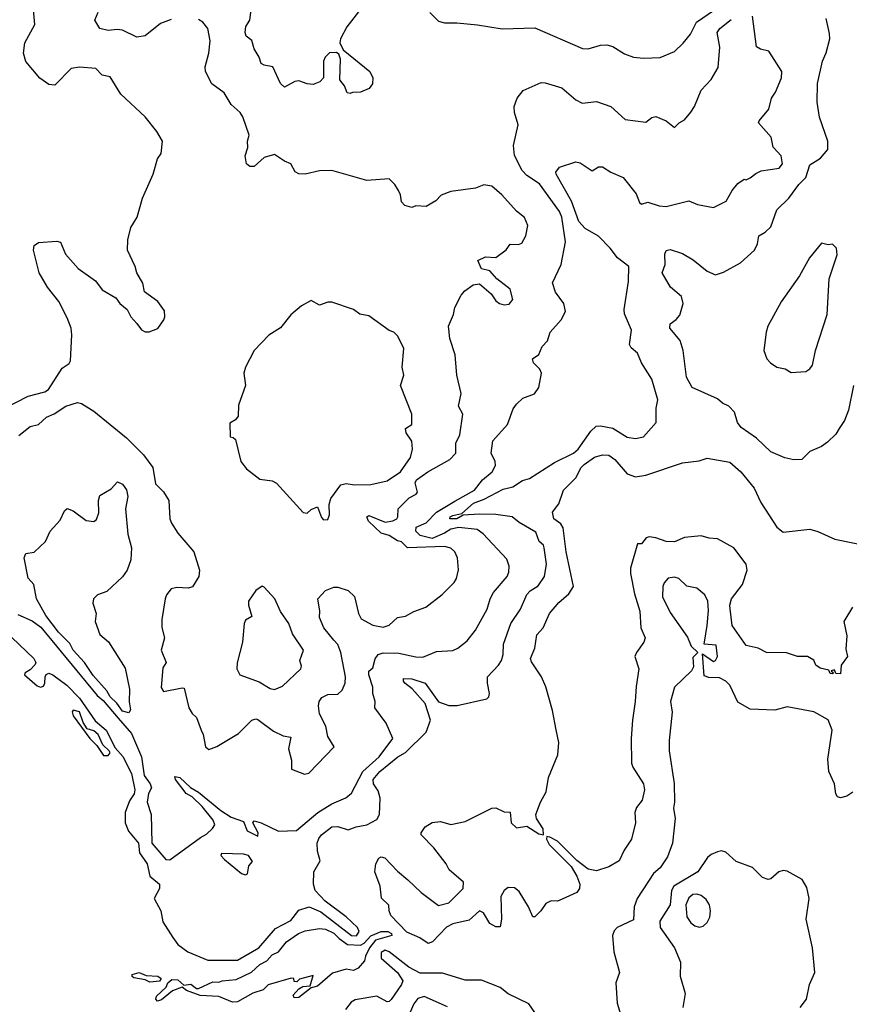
# Model space of a CAD drawing. Extents: x 1268547 to 1425625, y 515768 to 616754.
# Tile 446 of 507: x 1392654 to 1396698, y 570770 to 575568. Entities that reach past the tile are written whole.
import ezdxf

# ---------------------------------------------------------------- set-up
doc = ezdxf.new("R2010")
doc.units = 0

msp = doc.modelspace()

# ---------------------------------------------------------------- linework, layer by layer
at = {"layer": '0CON10XD'}
for points in [[(1392575, 573672), (1392695, 573733.8), (1392775.9, 573754.1), (1392794.1, 573765.9), (1392860.9, 573869.1), (1392895, 573892), (1392900.6, 573905), (1392908.2, 574031.8), (1392904.1, 574065), (1392885.8, 574115), (1392844.8, 574195), (1392788.9, 574265), (1392749.1, 574335), (1392721.1, 574445), (1392725, 574466.7), (1392745, 574482), (1392835, 574489.2), (1392853, 574483), (1392877.1, 574425), (1392938.9, 574355), (1393023.8, 574295), (1393055, 574251.2), (1393123, 574213), (1393142.5, 574185), (1393177.5, 574155), (1393195, 574120), (1393225, 574087.5), (1393247, 574057), (1393265, 574046.7), (1393285, 574046.2), (1393326.4, 574063.6), (1393356.7, 574105), (1393360.7, 574119.3), (1393359.5, 574149.5), (1393327.5, 574195), (1393261.7, 574241.7), (1393253.9, 574283.9), (1393224.1, 574334.1), (1393216.2, 574365), (1393178.8, 574445), (1393181.2, 574495), (1393196, 574555), (1393226.7, 574605), (1393252.6, 574697.4), (1393304, 574815), (1393325, 574890), (1393342.5, 574915), (1393350, 574975), (1393322.3, 575022.3), (1393266, 575095), (1393146.7, 575205), (1393095, 575290), (1393055, 575297.5), (1393025, 575330), (1392945, 575336.2), (1392905, 575330), (1392825, 575249.2), (1392795, 575251.9), (1392752.4, 575282.4), (1392683.5, 575363.5), (1392672.1, 575405), (1392678.5, 575455), (1392727.5, 575545), (1392721.1, 575615)], [(1393391.2, 575568.8), (1393340.1, 575549.9), (1393265, 575489.1), (1393225, 575482.7), (1393155, 575517.1), (1393129.3, 575520.7), (1393085, 575514.5), (1393044.5, 575524.5), (1393020, 575565), (1393036.4, 575603.6)], [(1394305, 575606.5), (1394247.8, 575532.2), (1394217.3, 575475), (1394214.2, 575455), (1394230.8, 575420.8), (1394360.6, 575315), (1394375.7, 575285), (1394374.1, 575255.9), (1394356.9, 575233.1), (1394315, 575214.4), (1394276.4, 575213.6), (1394265, 575207.5), (1394250.7, 575210.7), (1394237.5, 575245), (1394214, 575274), (1394217.1, 575375), (1394208.9, 575398.9), (1394197.4, 575407.4), (1394164.6, 575405.4), (1394143.1, 575385), (1394134.4, 575365), (1394133.8, 575285), (1394116.2, 575265), (1394085, 575252.7), (1394055, 575255.4), (1394015, 575270), (1393995, 575266.7), (1393945, 575238.8), (1393925, 575256.7), (1393888.3, 575338.3), (1393845, 575346), (1393830, 575355), (1393821.4, 575385), (1393796.2, 575425), (1393785.9, 575465.9), (1393757.3, 575487.3), (1393752.5, 575505), (1393756.4, 575535), (1393775.5, 575565.5), (1393781.2, 575615)], [(1394652.4, 575602.4), (1394695, 575560), (1394725, 575551.9), (1394785, 575553.1), (1394885, 575542.9), (1395005, 575522.5), (1395165, 575527.5), (1395397.8, 575427.8), (1395425, 575425.5), (1395485, 575443.5), (1395515, 575445.5), (1395545, 575436.7), (1395601.7, 575401.7), (1395645.4, 575385.4), (1395695, 575379.5)], [(1395695, 575379.5), (1395775, 575383.8), (1395845, 575411.9), (1395887.3, 575452.7), (1395923.5, 575496.5), (1395952.7, 575555), (1396040.7, 575615)], [(1392615, 572557.8), (1392723.2, 572455), (1392733.1, 572435), (1392729.1, 572425), (1392705, 572400), (1392680, 572385), (1392677.1, 572375), (1392738.1, 572321.9), (1392755.4, 572314.6), (1392769.8, 572320.2), (1392776.7, 572335), (1392777.1, 572365), (1392783.1, 572376.9), (1392795, 572382.9), (1392815, 572375.5), (1392883.2, 572325), (1392945, 572262.1), (1393021.8, 572151.8), (1393075, 572105.4), (1393118.9, 572018.9), (1393156.8, 571976.8), (1393198.6, 571895), (1393214.5, 571815), (1393211.9, 571795), (1393189.2, 571760.8), (1393167.6, 571705), (1393167.6, 571655), (1393183.6, 571613.6), (1393232.2, 571555), (1393237.9, 571507.9), (1393275.4, 571454.6), (1393288.4, 571395), (1393335.8, 571355), (1393335.8, 571335), (1393309.2, 571285), (1393341.2, 571225), (1393352, 571172), (1393400.4, 571095), (1393425, 571061.8), (1393473.3, 571025), (1393570.9, 570985), (1393715, 570984.3), (1393820, 571045), (1393900.8, 571139.2), (1393975, 571178), (1394015, 571229), (1394065, 571244.8), (1394121, 571221), (1394270.8, 571105), (1394295.6, 571104.4), (1394308.8, 571125), (1394300, 571145), (1394245, 571196), (1394143.1, 571273.1), (1394094.4, 571325), (1394086, 571355), (1394088.1, 571415), (1394118.3, 571468.3), (1394106.1, 571516.1), (1394104.2, 571555), (1394111.8, 571578.2), (1394125, 571595.6), (1394175, 571635.3), (1394205, 571636.7), (1394255, 571620), (1394293.3, 571635), (1394345, 571644.6), (1394395, 571670.5), (1394406.8, 571695), (1394410.7, 571775), (1394400.4, 571810.4), (1394378.9, 571845), (1394376.9, 571865), (1394409.3, 571905), (1394496.9, 571975), (1394535, 571997.5), (1394634.8, 572095.2), (1394655.7, 572155), (1394629.6, 572235), (1394566.8, 572306.8), (1394531.2, 572335), (1394524, 572345), (1394525, 572357.5), (1394564.4, 572355.6), (1394630.5, 572335), (1394695, 572244.2), (1394745, 572226.7), (1394785.7, 572225.7), (1394930.8, 572259.2), (1394941.2, 572268.8), (1394944.2, 572284.2), (1394933.5, 572335), (1394934.4, 572365), (1394988.3, 572421.7), (1395001.9, 572445), (1395010.8, 572475), (1395011.8, 572525), (1395048.5, 572625), (1395095.3, 572694.7), (1395125, 572767.3), (1395141.8, 572785), (1395181.3, 572808.7), (1395211.5, 572855), (1395221.1, 572915), (1395210.7, 572995), (1395206.8, 573006.8), (1395185.6, 573025.6), (1395169.8, 573069.8), (1395088, 573118), (1395054.2, 573145), (1394975, 573156), (1394895, 573158.4), (1394815, 573153.5), (1394785, 573134.9), (1394750, 573135), (1394751.8, 573145), (1394765, 573152), (1394808.6, 573161.4), (1394865, 573211.4), (1394918.4, 573231.6), (1395009.8, 573279.8), (1395057.8, 573292.2), (1395105, 573323.1), (1395138.1, 573331.9), (1395260.5, 573409.5), (1395352.5, 573455), (1395376.4, 573475), (1395437.3, 573562.7), (1395463.7, 573586.3), (1395485, 573588.7), (1395545, 573576.9), (1395615, 573533.1), (1395655, 573527.1), (1395693.8, 573535), (1395755.4, 573604.6), (1395755.9, 573674.1), (1395764.4, 573715), (1395735, 573816.7), (1395684.2, 573895), (1395665, 573943.3), (1395635, 573969.2), (1395625.6, 573985), (1395636.4, 574055), (1395602.5, 574135), (1395600.6, 574155), (1395621.2, 574291.2), (1395622.2, 574365), (1395567, 574407), (1395531.4, 574455), (1395475, 574512.8), (1395410.8, 574550.8), (1395379.8, 574585), (1395343.1, 574683.1), (1395268.5, 574815), (1395266.9, 574825), (1395285, 574848.6), (1395365, 574875.7), (1395385, 574870.8), (1395445, 574831.2), (1395475, 574851.4), (1395495, 574850.8), (1395534.6, 574824.6), (1395595, 574798.6), (1395658.7, 574718.7), (1395675, 574676.7), (1395685, 574668.8), (1395715, 574679.2), (1395771.2, 574661.2), (1395805, 574658.2), (1395915, 574685.5), (1395957.7, 574667.7), (1396035, 574652), (1396096.7, 574683.3), (1396126, 574735), (1396155, 574768.8), (1396185, 574790), (1396195, 574787.5), (1396215, 574796.7), (1396241.3, 574818.7), (1396268.7, 574831.3), (1396355, 574844), (1396372, 574865), (1396365, 574903.8), (1396326.7, 574946.7), (1396317.5, 574995), (1396255.8, 575065), (1396257.5, 575075), (1396305, 575132), (1396318.5, 575185), (1396337.5, 575215), (1396366.4, 575285), (1396368.9, 575315), (1396305, 575413.8), (1396265, 575424), (1396245.8, 575435.8), (1396225.9, 575585)], [(1392645, 572668.9), (1392715, 572638.9), (1392757, 572607), (1393032, 572275), (1393060.5, 572250.5), (1393134.2, 572164.2), (1393198.7, 572088.7), (1393247.5, 571975), (1393261.1, 571885), (1393290, 571845), (1393296.7, 571825), (1393282.2, 571797.8), (1393275.7, 571755), (1393293.8, 571695), (1393297.5, 571555), (1393366, 571475), (1393385, 571473.4), (1393535, 571582.7), (1393565, 571598.6), (1393593.9, 571626.1), (1393604.5, 571645), (1393597.4, 571667.4), (1393543.8, 571733.9), (1393495, 571780.5), (1393465, 571797.1), (1393413.3, 571865), (1393410, 571880), (1393435, 571875.8), (1393486.7, 571826.7), (1393525, 571803.8), (1393634.5, 571714.5), (1393685, 571682.5), (1393745, 571660), (1393761.8, 571615), (1393815, 571588.8), (1393816.9, 571605), (1393790, 571655), (1393796.1, 571663.9), (1393830.8, 571655), (1393915, 571614.2), (1394003.3, 571616.7), (1394106.2, 571703.8), (1394175, 571746.1), (1394243.3, 571776.7), (1394271.2, 571798.8), (1394326.2, 571905), (1394406.5, 571975), (1394472, 572065), (1394440.5, 572140.5), (1394384, 572215), (1394387.1, 572245), (1394374.6, 572284.6), (1394375.5, 572315), (1394355.7, 572375), (1394356, 572394), (1394375, 572410), (1394386.1, 572453.9), (1394400.5, 572475), (1394425, 572482.5), (1394501.7, 572481.7), (1394585, 572462.8), (1394618.9, 572461.1), (1394685, 572489.5), (1394765, 572494.5), (1394790, 572505), (1394835, 572540.6), (1394875, 572592.5), (1394932.9, 572695), (1394947.5, 572745), (1394963.8, 572776.2), (1395030, 572855), (1395038.1, 572875), (1395038.9, 572905), (1395028.6, 572938.6), (1394912.6, 573062.6), (1394884.2, 573084.2), (1394795, 573093.9), (1394755, 573085.6), (1394724.8, 573065.2), (1394665, 573039.9), (1394606.3, 573055), (1394584.8, 573075), (1394586.8, 573095), (1394635, 573115.8), (1394685, 573168.3), (1394775, 573220.9), (1394870.5, 573275), (1394910, 573325), (1394957.1, 573365), (1394973.1, 573395), (1394971.4, 573415), (1394951.9, 573455), (1394960, 573515), (1395031.4, 573595), (1395058.3, 573671.7), (1395076, 573695), (1395106.8, 573723.2), (1395163.3, 573745), (1395184, 573775), (1395196.9, 573845), (1395188.6, 573865), (1395158, 573895), (1395153.8, 573915), (1395184.1, 573935.9), (1395201.2, 573975), (1395227, 574003), (1395240, 574045), (1395292.5, 574105), (1395314.2, 574145), (1395305.6, 574185), (1395265, 574239.2), (1395251.5, 574285), (1395292.9, 574375), (1395314.3, 574485), (1395295.9, 574605), (1395285, 574632.9), (1395187.5, 574767.5), (1395125, 574809.2), (1395102.8, 574832.8), (1395065, 574906.7), (1395060.5, 574955), (1395083.8, 575055), (1395066, 575115), (1395064.3, 575145), (1395078.8, 575185), (1395108.1, 575221.9), (1395195, 575262), (1395215, 575260), (1395296.1, 575236.1), (1395365, 575177.8), (1395395, 575161.1), (1395465, 575169.2), (1395535, 575144.3), (1395605, 575080.8), (1395705, 575068), (1395735, 575091.2), (1395755, 575096.2), (1395804.1, 575074.1), (1395845, 575042.5), (1395867.5, 575065), (1395895, 575080), (1395925, 575116.7), (1395943.8, 575145), (1395976, 575225), (1396025, 575276), (1396058.9, 575335), (1396066.6, 575433.4), (1396053.9, 575505), (1396066.5, 575525), (1396121.1, 575568.9)], [(1394184.7, 572544.7), (1394136.8, 572605), (1394114.4, 572655), (1394116.9, 572685), (1394106.7, 572745), (1394145, 572786.7), (1394185, 572803.3), (1394205, 572803.3), (1394255, 572786.2), (1394285, 572756.7), (1394305.4, 572675), (1394318.4, 572648.4), (1394375, 572617.9), (1394425, 572607.5), (1394455, 572618.1), (1394496, 572654), (1394535, 572661.1), (1394575, 572684), (1394634.2, 572705.8), (1394712.6, 572767.4), (1394772, 572825), (1394782.5, 572845), (1394792.7, 572887.3), (1394788.5, 572945), (1394774.5, 572975), (1394755, 572992.9), (1394725, 573001.5), (1394544.5, 572994.5), (1394515, 573022.9), (1394495, 573028.5), (1394455, 573053.5), (1394415.9, 573065.9), (1394353.9, 573123.9), (1394346, 573145), (1394355, 573151.4), (1394435, 573120), (1394473.3, 573125), (1394491.4, 573135), (1394497.1, 573145), (1394498.8, 573185), (1394552.2, 573237.8), (1394586, 573255), (1394592, 573265), (1394581.4, 573311.4), (1394588.1, 573325), (1394643.1, 573365), (1394750.4, 573425), (1394779.5, 573455), (1394779.4, 573505), (1394798.9, 573545), (1394814.3, 573645), (1394792.5, 573685), (1394805.6, 573745.6), (1394784.2, 573835), (1394776.9, 573935), (1394750.6, 574015), (1394744.2, 574075), (1394768.3, 574131.7), (1394774.2, 574165), (1394805.7, 574225), (1394823.6, 574246.4), (1394864.5, 574275.5), (1394895, 574280.8), (1394952.1, 574232.1), (1394975, 574198), (1394992, 574185), (1395015, 574178.1), (1395038.9, 574181.1), (1395057.8, 574205), (1395044, 574255), (1394978.8, 574305), (1394945, 574343.3), (1394905, 574353.3), (1394887.5, 574395), (1394925, 574412.5), (1394975, 574409.2), (1395025, 574445.8), (1395045, 574474.3), (1395085, 574472.5), (1395100.7, 574479.3), (1395121.5, 574515), (1395130, 574565), (1395114, 574604), (1395075.6, 574635), (1395003.8, 574713.8), (1394955, 574755.8), (1394916.4, 574763.6), (1394875, 574746), (1394755, 574730), (1394707.7, 574712.3), (1394682.5, 574685), (1394635, 574657.5), (1394585, 574660), (1394565, 574652.5), (1394531.7, 574661.7), (1394515, 574680), (1394510, 574715), (1394500, 574735), (1394482.5, 574765), (1394455, 574792.5), (1394345, 574784), (1394175, 574832.5), (1394115, 574831.5), (1394045, 574814.2), (1394015, 574816), (1393995.9, 574825.9), (1393975.6, 574865), (1393945, 574877.9), (1393895, 574911.2), (1393845, 574896.7), (1393797.3, 574852.7), (1393775, 574852), (1393760, 574865), (1393753.1, 574905), (1393766, 574945), (1393764, 574975), (1393772, 575005), (1393742, 575095), (1393728.8, 575115), (1393684.5, 575154.5), (1393650.6, 575210.6), (1393590.6, 575255), (1393559.4, 575315), (1393557.9, 575337.9), (1393575.7, 575404.3), (1393582.9, 575465), (1393571.5, 575525), (1393546.3, 575556.3), (1393525, 575569.2)], [(1396718.3, 573785), (1396693.6, 573665), (1396673.8, 573615), (1396648.3, 573575), (1396631.2, 573548.8), (1396590.9, 573509.1), (1396561.3, 573488.7), (1396505, 573464.2), (1396466, 573424), (1396427.1, 573422.9), (1396382.9, 573432.9), (1396315, 573461.5), (1396245, 573528), (1396170.8, 573580.9), (1396153.1, 573605), (1396137.8, 573655), (1396110.8, 573685), (1396079.4, 573699.4), (1396055, 573720.9), (1395930.9, 573775), (1395904.6, 573825), (1395888.1, 573955), (1395872.9, 574005), (1395822.9, 574065), (1395824.4, 574085), (1395853.7, 574106.4), (1395871.4, 574128.6), (1395888.3, 574185), (1395878.9, 574218.9), (1395826.1, 574265), (1395785.6, 574335), (1395800, 574375), (1395798.8, 574425), (1395805, 574442.5), (1395825, 574448), (1395885, 574428.6), (1395937.1, 574397.1), (1396005, 574341.8), (1396045, 574324.5), (1396085, 574337.9), (1396167.3, 574382.7), (1396235, 574444.4), (1396250.6, 574475), (1396256.4, 574515), (1396287.9, 574532.1), (1396315, 574557.8), (1396345, 574640.8), (1396402.5, 574697.5), (1396451.8, 574765), (1396485, 574799.1), (1396505, 574860.4), (1396556.5, 574893.5), (1396592.8, 574935), (1396592.4, 574975), (1396553, 575093), (1396540.8, 575165), (1396543.1, 575256.9), (1396566.9, 575365), (1396585, 575406), (1396603.3, 575475), (1396600.3, 575499.7), (1396585, 575574)], [(1396415, 573849.2), (1396485, 573854), (1396505, 573866.2), (1396518.6, 573885), (1396532.8, 573955), (1396589.2, 574130.8), (1396598.8, 574305), (1396638.8, 574421.2), (1396634.8, 574455), (1396615, 574474.3), (1396595, 574470), (1396561.4, 574478.6), (1396502.8, 574407.2), (1396455, 574320), (1396365, 574192.7), (1396301.1, 574075), (1396292.2, 574045), (1396280.6, 573955), (1396295.4, 573915.4), (1396312.9, 573895), (1396345, 573874.3), (1396385, 573865.8), (1396415, 573849.2)], [(1394135, 573131.2), (1394155, 573132.5), (1394163.8, 573155), (1394162, 573205), (1394170, 573235), (1394219.3, 573300.7), (1394245, 573308), (1394285, 573301.5), (1394365, 573302.4), (1394445, 573320.5), (1394509.6, 573365), (1394559.1, 573435), (1394567.8, 573475), (1394565.5, 573514.5), (1394538, 573555), (1394533.8, 573575), (1394564.5, 573595.5), (1394564.5, 573645), (1394509.6, 573785), (1394526.4, 573835), (1394517.8, 573875), (1394525.7, 573965.7), (1394496.2, 574025), (1394476.7, 574045), (1394453.9, 574053.9), (1394355, 574124.3), (1394312.4, 574132.4), (1394280, 574155), (1394175, 574191.1), (1394155, 574191.1), (1394115, 574176), (1394075, 574200), (1394027.1, 574172.9), (1393975, 574130), (1393925, 574065.7), (1393868.8, 574031.2), (1393796.2, 573955), (1393753.8, 573875), (1393746.2, 573845), (1393753.8, 573785), (1393720.9, 573689.1), (1393718.8, 573635), (1393705, 573617.5), (1393678.3, 573601.7), (1393680, 573535), (1393695, 573532.5), (1393705, 573522.5), (1393731.5, 573415), (1393759.7, 573379.7), (1393825, 573329.2), (1393885, 573320.8), (1393905, 573310), (1394035, 573165.8), (1394055, 573162.9), (1394075, 573180.8), (1394105, 573193.3), (1394125, 573141.2), (1394135, 573131.2)], [(1392648.9, 573541.1), (1392705, 573586.2), (1392745, 573595.7), (1392785, 573631.7), (1392822.1, 573647.9), (1392877.8, 573685), (1392935, 573702.8), (1392955, 573698), (1393015, 573660), (1393175, 573530.5), (1393257.9, 573447.9), (1393301.9, 573385), (1393315, 573306.7), (1393355, 573266.7), (1393380, 573225), (1393385.5, 573135.5), (1393393.1, 573115), (1393425, 573066), (1393502.5, 572975), (1393529.4, 572885), (1393527.1, 572855), (1393496.1, 572803.9), (1393475, 572797.7), (1393419.7, 572800.3), (1393392.5, 572795), (1393370, 572765), (1393363.3, 572745), (1393346.7, 572645), (1393346.4, 572606.4), (1393358.8, 572555), (1393343.8, 572495), (1393367.5, 572435), (1393350.8, 572409.2), (1393343.1, 572313.1), (1393355, 572293.8), (1393445, 572312.5), (1393455, 572310), (1393478, 572215), (1393495, 572186.7), (1393515, 572167.5), (1393538.8, 572105), (1393548, 572085), (1393558.8, 572025), (1393575, 572012), (1393615, 572026.7), (1393720, 572090), (1393785, 572154.4), (1393805, 572160.5), (1393815, 572157.5), (1393890.2, 572100.2), (1393937.5, 572077.5), (1393975, 572071.2), (1393964.1, 572014.1), (1393979.1, 571959.1), (1393978.8, 571915), (1394041.7, 571891.7), (1394063.6, 571896.4), (1394186, 572025), (1394155.2, 572075.2), (1394145.9, 572125), (1394115.2, 572185), (1394110.4, 572225), (1394113.5, 572245), (1394127.2, 572265), (1394155, 572279.4), (1394205, 572281.5), (1394225, 572301.3), (1394240.2, 572335), (1394241.5, 572365), (1394219.7, 572485), (1394205, 572523.1), (1394184.7, 572544.7)], [(1396712.7, 572705), (1396671.2, 572635), (1396685.6, 572565), (1396681.2, 572501.2), (1396688.8, 572465), (1396658.3, 572421.7), (1396655, 572380), (1396631.7, 572381.7), (1396625, 572400), (1396610, 572395), (1396620, 572385), (1396615, 572380), (1396605, 572382.5), (1396597.5, 572397.5), (1396555, 572407.5), (1396535, 572422.5), (1396525, 572446.2), (1396494.5, 572464.5), (1396445, 572465.3), (1396392, 572482), (1396294.6, 572484.6), (1396253.3, 572505), (1396195, 572518.9), (1396127.2, 572615), (1396116.9, 572696.9), (1396115.3, 572715), (1396124, 572746), (1396176.9, 572815), (1396199.7, 572885), (1396194.6, 572915), (1396135, 572994.4), (1396055, 573037.8), (1396015, 573040.9), (1395975, 573053.1), (1395895, 573044.6), (1395845, 573024.1), (1395804.4, 573024.4), (1395755, 573043.3), (1395722.2, 573047.7), (1395707.6, 573042.4), (1395685, 573013.6), (1395665, 573013.1), (1395631.8, 572895), (1395631.2, 572868.8), (1395649.9, 572770.1), (1395676.2, 572685), (1395681.8, 572605), (1395701.8, 572555), (1395696.5, 572535), (1395660, 572485), (1395652.2, 572465), (1395672.1, 572405), (1395658.6, 572318.6), (1395654.6, 572245), (1395640, 572155), (1395634, 572065), (1395636.4, 571945), (1395642.5, 571925), (1395694.7, 571845), (1395699.5, 571815), (1395688.7, 571765), (1395661, 571729), (1395652.7, 571705), (1395655.9, 571654.1), (1395636.6, 571575), (1395599.7, 571520.3), (1395575, 571468.9), (1395525, 571439.2), (1395465, 571421.1), (1395425, 571429.2), (1395369.9, 571469.9), (1395275, 571564.4), (1395238.1, 571585), (1395222.5, 571587.5), (1395221.5, 571575), (1395235, 571549.4), (1395341.9, 571441.9), (1395370, 571395), (1395384.4, 571355), (1395383.1, 571335), (1395369.2, 571315), (1395297.7, 571282.3), (1395275, 571273.3), (1395245, 571273.8), (1395218.8, 571261.2), (1395193.3, 571225), (1395165, 571196.7), (1395155, 571196.7), (1395134.5, 571244.5), (1395088.9, 571318.9), (1395065, 571337.3), (1395035, 571339.1), (1395014.7, 571325.3), (1394998.8, 571295), (1395002.5, 571185), (1394995, 571147.5), (1394975, 571146.7), (1394945, 571163.8), (1394914.2, 571215), (1394895, 571225.6), (1394845, 571180.4), (1394765, 571162.3), (1394734.2, 571145.8), (1394666, 571074), (1394645, 571066.5), (1394604.2, 571094.2), (1394541.4, 571121.4), (1394462.6, 571202.6), (1394454.1, 571225), (1394453.2, 571253.2), (1394417.1, 571287.1), (1394411.5, 571345), (1394384.2, 571415), (1394388.9, 571455), (1394405, 571482.5), (1394415, 571489.2), (1394433, 571483), (1394495, 571418), (1394545, 571376), (1394611.2, 571315), (1394695, 571252), (1394746, 571265), (1394815.8, 571335), (1394817.5, 571365), (1394747.5, 571425), (1394732.5, 571455), (1394673, 571533), (1394610, 571595), (1394610, 571605), (1394630, 571635), (1394665, 571656), (1394705, 571660), (1394755, 571646.7), (1394825, 571661.2), (1394955, 571726.2), (1394975, 571726.7), (1395015, 571707.5), (1395045, 571706.7), (1395050, 571655), (1395075, 571630), (1395125, 571637.5), (1395185, 571600.4), (1395206.7, 571595), (1395206.1, 571625), (1395173.3, 571675), (1395168.9, 571695), (1395191.9, 571755), (1395220.6, 571805), (1395231.2, 571875), (1395276.9, 571985), (1395281.5, 572045), (1395267.9, 572107.9), (1395251.1, 572201.1), (1395217.6, 572317.6), (1395196.7, 572365), (1395148, 572438), (1395143.5, 572455), (1395164.2, 572505), (1395175, 572570), (1395205.3, 572604.7), (1395236.4, 572675), (1395282.5, 572727.5), (1395330.1, 572769.9), (1395353.9, 572805), (1395318.1, 572975), (1395302.2, 573092.2), (1395291.2, 573111.2), (1395257.1, 573135), (1395251.3, 573168.7), (1395281.7, 573208.3), (1395304.4, 573275), (1395365, 573335.6), (1395390.8, 573385), (1395405, 573400.4), (1395455, 573435.4), (1395495, 573446.7), (1395525, 573446.4), (1395555.2, 573425.2)], [(1395555.2, 573425.2), (1395615, 573354.6), (1395655, 573339.6), (1395705, 573348.6), (1395885, 573407.6), (1395965, 573418.2), (1396005, 573430.7), (1396115, 573412.2), (1396169.5, 573365), (1396233.8, 573285), (1396267.1, 573215), (1396343.6, 573095), (1396375, 573071.1), (1396505, 573084.7), (1396545, 573073.5), (1396626.9, 573036.9), (1396795, 573002.1)], [(1393185, 572190.6), (1393155, 572198.1), (1393127.2, 572237.3), (1393095, 572267.5), (1393077.7, 572297.7), (1393012.5, 572372.5), (1392970, 572435), (1392914, 572495), (1392897.4, 572527.4), (1392842.7, 572582.7), (1392780.8, 572665), (1392735.2, 572745), (1392722.9, 572815), (1392695, 572845.8), (1392674.7, 572945.3), (1392684.2, 572965.8), (1392725, 572973.3), (1392780, 573025), (1392802, 573075), (1392851.7, 573128.3), (1392872.5, 573175), (1392884.5, 573185.5), (1392913.8, 573175), (1392977.8, 573127.8), (1393015, 573122.5), (1393027.6, 573132.4), (1393038.8, 573165), (1393037.1, 573225), (1393045, 573249.2), (1393099.1, 573280.9), (1393130, 573315), (1393155, 573304), (1393173.6, 573276.4), (1393180.2, 573245), (1393170, 573185), (1393181.2, 573061.2), (1393199, 572995), (1393195, 572935.6), (1393177.2, 572885), (1393155, 572852.9), (1393078.5, 572781.5), (1393032.2, 572765), (1393013.6, 572745), (1393010, 572725), (1393025.8, 572675), (1393021.2, 572635), (1393045, 572572.5), (1393085.8, 572535.8), (1393168.5, 572408.5), (1393188.5, 572305), (1393186.6, 572243.4), (1393193.3, 572205), (1393185, 572190.6)], [(1396715, 571803.3), (1396686.1, 571783.9), (1396655, 571776.7), (1396640.5, 571780.5), (1396631.4, 571795), (1396625.7, 571845), (1396598.6, 571905), (1396593.6, 571965), (1396613.6, 572105), (1396595, 572156.2), (1396525, 572194.7), (1396395, 572218.8), (1396335, 572202.5), (1396215, 572208.8), (1396155, 572242.5), (1396115.4, 572325), (1396095.7, 572345), (1396065, 572360.5), (1396013, 572363), (1395990, 572370), (1395981.7, 572478.3), (1396035, 572440.8), (1396046, 572445), (1396055.6, 572465), (1396049.3, 572519.3), (1395990, 572525), (1396005.4, 572615.4), (1396010.6, 572689.4), (1396008.2, 572735), (1395992.7, 572765), (1395955, 572797.8), (1395905, 572807.5), (1395866.2, 572845), (1395845, 572850.8), (1395815, 572846), (1395795, 572823.8), (1395788.9, 572805), (1395787.8, 572755), (1395825, 572678.8), (1395908.3, 572558.3), (1395926.7, 572515), (1395960, 572485), (1395935, 572460), (1395937.5, 572415), (1395928, 572395), (1395845.8, 572315), (1395825.8, 572245), (1395834.2, 572194.2), (1395818.9, 572055), (1395818.9, 572005), (1395844.2, 571845.8), (1395845.6, 571754.4), (1395840, 571725), (1395848.8, 571675), (1395836.2, 571555), (1395811, 571489), (1395775.4, 571435), (1395743, 571407), (1395664.2, 571285.8), (1395648.9, 571245), (1395645, 571181.2), (1395565.7, 571144.3), (1395551.7, 571128.3), (1395544, 571105), (1395550, 571025), (1395577.5, 570925), (1395558.8, 570875), (1395565.8, 570775), (1395586.8, 570705)], [(1393895, 572303.8), (1393935, 572320), (1394024.2, 572405), (1394027.3, 572417.3), (1394020, 572445), (1394036.7, 572495), (1393984, 572575), (1393965.9, 572625.9), (1393925, 572683.3), (1393898, 572745), (1393845, 572802.5), (1393835, 572806.7), (1393805, 572785.8), (1393769.1, 572735), (1393768.2, 572715), (1393785, 572660), (1393755, 572641.4), (1393748.2, 572625), (1393740.3, 572535), (1393713.6, 572433.6), (1393712.9, 572405), (1393726, 572375), (1393821.4, 572341.4), (1393875, 572308), (1393895, 572303.8)], [(1393062.2, 571982.2), (1393085, 571982.9), (1393094, 571995), (1393090, 572005), (1393058.8, 572035), (1393035.7, 572085), (1393015, 572102.2), (1392982.4, 572112.4), (1392962.7, 572142.7), (1392945.4, 572195.4), (1392915, 572203.3), (1392908.8, 572195), (1392914.4, 572175), (1392994.8, 572064.8), (1393030.3, 572030.3), (1393062.2, 571982.2)], [(1396458.8, 570755), (1396488.6, 570795), (1396503.6, 570866.4), (1396530, 570925), (1396517.5, 571045), (1396488, 571185), (1396501.4, 571285), (1396489.8, 571339.8), (1396468.1, 571378.1), (1396395, 571419.2), (1396375, 571421.4), (1396354.4, 571415.6), (1396315, 571380.8), (1396302.5, 571377.5), (1396275, 571388.6), (1396226.1, 571436.1), (1396146.2, 571465), (1396095, 571511.4), (1396075, 571517.5), (1396055, 571512.5), (1396025, 571500), (1396007.1, 571485), (1395958.9, 571415), (1395842.9, 571345), (1395830.3, 571325), (1395824.8, 571255), (1395774.7, 571175), (1395775.9, 571145), (1395846, 571045), (1395875.5, 570974.5), (1395873.5, 570906.5), (1395896.9, 570823.1), (1395885.6, 570755)], [(1393755, 571401.2), (1393763.8, 571406.2), (1393771.2, 571445), (1393789.2, 571465), (1393769.1, 571495), (1393745, 571502.3), (1393638, 571505), (1393634.6, 571495), (1393651.5, 571475), (1393735, 571407.8), (1393755, 571401.2)], [(1395965, 571146.2), (1395985, 571151.2), (1396005, 571168.1), (1396018.2, 571195), (1396021.6, 571225), (1396015.9, 571255), (1396000.1, 571280.1), (1395975, 571300), (1395955, 571307.1), (1395935, 571305.8), (1395915, 571288.8), (1395900.7, 571255), (1395905.7, 571195.7), (1395925, 571166.4), (1395945, 571152.3), (1395965, 571146.2)], [(1393690.5, 570780.5), (1393625, 570808.5), (1393532.7, 570812.7), (1393466.7, 570836.7), (1393445, 570854), (1393398, 570835), (1393345, 570791.1), (1393325, 570785.6), (1393317.5, 570795), (1393320.9, 570809.1), (1393367.1, 570852.9), (1393375.6, 570875), (1393395, 570890.5), (1393425, 570889.5), (1393453.6, 570863.6), (1393487.9, 570867.9), (1393515, 570847.5), (1393525, 570847.1), (1393595, 570880), (1393625, 570877.5), (1393640, 570885), (1393709.5, 570890.5), (1393783.6, 570926.4), (1393825, 570964), (1393857.7, 570982.3), (1393885, 571011.2), (1393915, 571026.2), (1393955, 571073.8), (1394013.3, 571115), (1394045, 571128), (1394115, 571138.8), (1394144.3, 571135.7), (1394185, 571116.9), (1394210.4, 571090.4), (1394251.4, 571061.4), (1394315, 571058.7), (1394332.7, 571067.3), (1394365, 571103), (1394415.2, 571124.8), (1394447.5, 571125), (1394466.4, 571115), (1394467.5, 571105), (1394387.9, 571082.1), (1394358.1, 571045), (1394338.8, 571005), (1394335, 570982.5), (1394303.9, 570946.1), (1394280, 570935), (1394245, 570941.1), (1394177.8, 570922.2), (1394105, 570858.8), (1394075, 570850), (1394015, 570802.5), (1393991.2, 570801.2), (1393987.5, 570815), (1394013.9, 570846.1), (1394034, 570856), (1394069.3, 570860.7), (1394085, 570910), (1394018.3, 570891.7), (1394005, 570880), (1393991.7, 570881.7), (1393990, 570895), (1393977, 570897), (1393865, 570865.3), (1393840.3, 570839.7), (1393790, 570825), (1393715, 570782), (1393690.5, 570780.5)], [(1395165, 570730.5), (1395135, 570772.7), (1395035, 570820.4), (1394995, 570851.5), (1394905, 570886.9), (1394825, 570887.3), (1394715, 570922.4), (1394605, 570922.1), (1394551.2, 570951.2), (1394455, 571026.1), (1394435, 571033.1), (1394415, 571023.1), (1394415.8, 570995), (1394495.4, 570925.4), (1394520.6, 570885), (1394514.2, 570865.8), (1394465, 570793.1), (1394455, 570783.1), (1394445, 570782.5), (1394395, 570808.9), (1394288.9, 570791.1), (1394270, 570780), (1394241.8, 570745)], [(1393287.8, 570877.8), (1393265, 570888.8), (1393209.3, 570899.3), (1393202.2, 570905), (1393202.2, 570915), (1393235.4, 570925.4), (1393270, 570910), (1393327.6, 570907.6), (1393344, 570895), (1393335, 570883.3), (1393287.8, 570877.8)], [(1394738.2, 570758.2), (1394625, 570808.4), (1394595, 570797.9), (1394575, 570771.9), (1394545.9, 570705)]]:
    msp.add_lwpolyline(points, dxfattribs=at)

doc.saveas('drawing.dxf')
